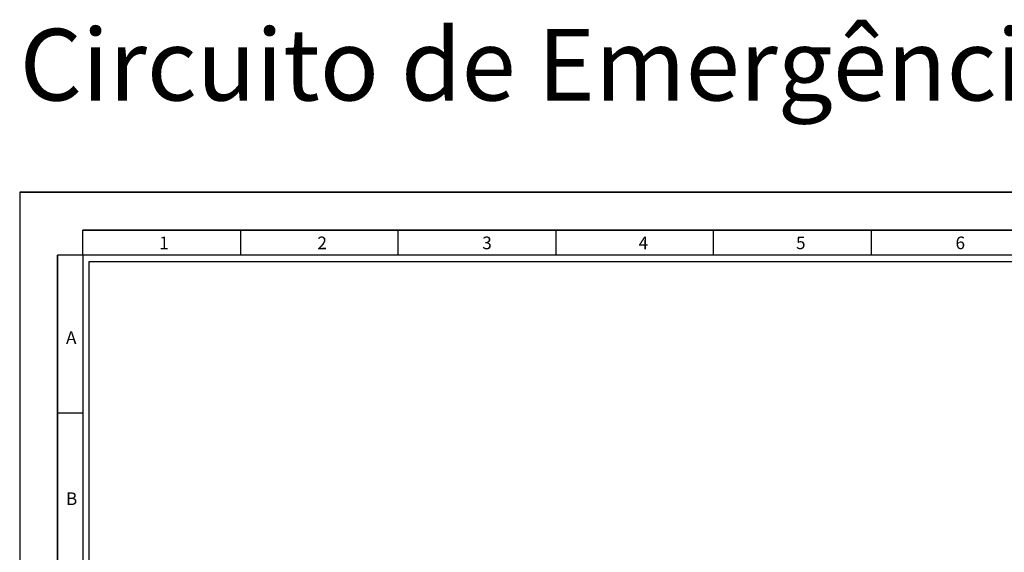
# Model space of a CAD drawing. Header units: millimetres. Extents: x -559 to 10735, y -2326 to 222.
# Tile 496 of 656: x 3643 to 3952, y -1270 to -1103. Entities that reach past the tile are written whole.
import ezdxf

# ---------------------------------------------------------------- set-up
doc = ezdxf.new("R2010")
doc.units = ezdxf.units.MM
doc.header["$LTSCALE"] = 4
doc.layers.add('Modelo', color=251, linetype='Continuous')
doc.layers.add('Titulos de Pagina', color=1, linetype='Continuous')
doc.styles.add('STYLE1', font='txt', dxfattribs={"width": 0.8})

msp = doc.modelspace()

# ---------------------------------------------------------------- linework, layer by layer
at = {"layer": 'Modelo'}
for p, q in [((3643.16, -1157.17), (4230.42, -1157.17)), ((4157.26, -1169.03), (3662.93, -1169.03)), ((3662.93, -1176.94), (3662.93, -1169.03)), ((3662.93, -1169.03), (3761.8, -1169.03)), ((3712.37, -1169.03), (3712.37, -1176.94)), ((3761.8, -1176.94), (3761.8, -1169.03)), ((3761.8, -1169.03), (3860.66, -1169.03)), ((3811.23, -1169.03), (3811.23, -1176.94)), ((3860.66, -1176.94), (3860.66, -1169.03)), ((3860.66, -1169.03), (3959.53, -1169.03)), ((3910.1, -1169.03), (3910.1, -1176.94)), ((3655.02, -1473.54), (3655.02, -1176.94)), ((3662.93, -1176.94), (3655.02, -1176.94)), ((3655.02, -1176.94), (3655.02, -1275.81)), ((3910.1, -1176.94), (3910.1, -1176.94)), ((3655.02, -1226.38), (3662.93, -1226.38))]:
    msp.add_line(p, q, dxfattribs=at)
for points in [[(3643.16, -1572.4), (4230.42, -1572.4), (4230.42, -1157.17), (3643.16, -1157.17)], [(3662.93, -1552.63), (4210.65, -1552.63), (4210.65, -1176.94), (3662.93, -1176.94)], [(4208.67, -1550.65), (3664.91, -1550.65), (3664.91, -1178.92), (4208.67, -1178.92)]]:
    msp.add_lwpolyline(points, close=True, dxfattribs=at)

# ---------------------------------------------------------------- texts
at = {"layer": 'Modelo', "char_height": 3.95, "attachment_point": 1}
for s, heights, insert in [('1', [0], (3686.9, -1171.06)), ('2', [0], (3736.48, -1171.06)), ('3', [0], (3788.16, -1171.06)), ('4', [3.95], (3837.19, -1171.06)), ('5', [0], (3886.52, -1171.06)), ('6', [0], (3936.52, -1171.06)), ('A', [0], (3657.67, -1200.79)), ('B', [0], (3657.67, -1251.28))]:
    msp.add_mtext_dynamic_manual_height_columns(s, width=54.2922, gutter_width=19.77, heights=heights, dxfattribs=dict(at, insert=insert))
at = {"layer": 'Titulos de Pagina', "insert": (3643.16, -1105.93), "char_height": 22.4602, "attachment_point": 1, "style": 'STYLE1'}
msp.add_mtext_dynamic_manual_height_columns('Circuito de Emergência e UPS', width=733.2178, gutter_width=112.3, heights=[0], dxfattribs=at)

doc.saveas('drawing.dxf')
